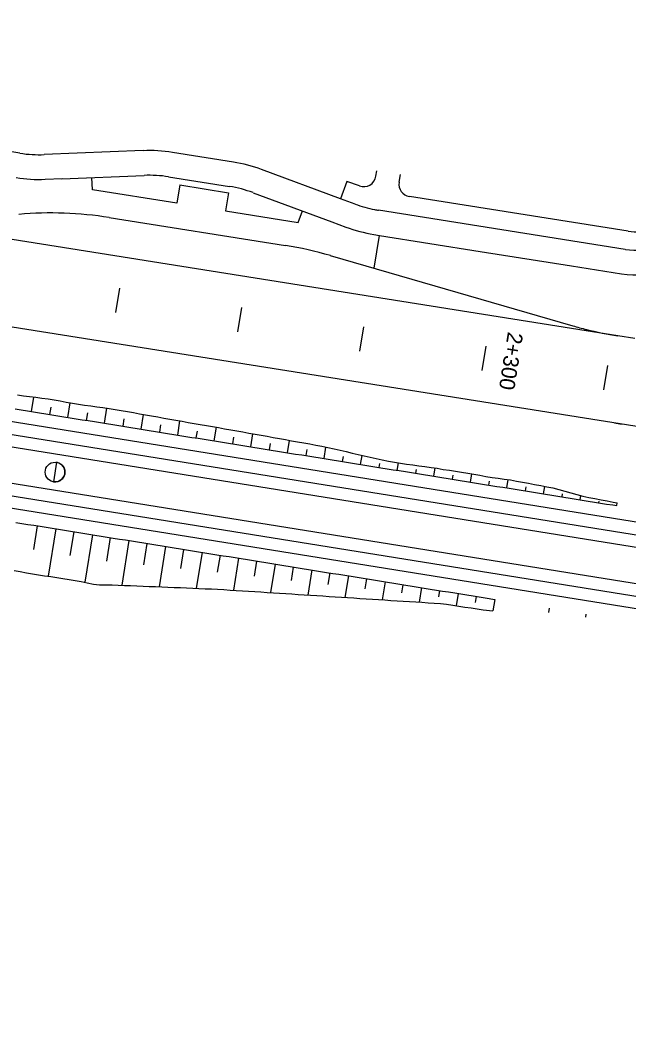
# Model space of a CAD drawing. Extents: x 6503541 to 6503743, y 5888004 to 5888145.
# Drawn here: x 6503647.511 to 6503648.693, y 5888072.06 to 5888073.999 of the extents above; entities that cross this region are included whole.
import ezdxf

# ---------------------------------------------------------------- set-up
doc = ezdxf.new("R2010")
doc.units = 0
doc.layers.add('12', color=7, linetype='Continuous')

msp = doc.modelspace()

# ---------------------------------------------------------------- linework, layer by layer
at = {"layer": '12'}
for p, q in [((6503647.5113, 5888073.74), (6503647.1227, 5888073.8017)), ((6503647.7509, 5888073.7449), (6503647.5585, 5888073.7372)), ((6503647.926, 5888073.7227), (6503647.8075, 5888073.7416)), ((6503648.1342, 5888073.6516), (6503647.9809, 5888073.7083)), ((6503648.2029, 5888073.6951), (6503648.2046, 5888073.7059)), ((6503648.2481, 5888073.6835), (6503648.2505, 5888073.6987)), ((6503647.5605, 5888073.6893), (6503647.5931, 5888073.6906)), ((6503647.5928, 5888073.6905), (6503647.7528, 5888073.6969)), ((6503647.6522, 5888073.6689), (6503647.6513, 5888073.6929)), ((6503647.8, 5888073.6941), (6503647.9185, 5888073.6753)), ((6503648.1467, 5888073.6853), (6503648.1342, 5888073.6516)), ((6503648.1709, 5888073.6763), (6503648.1467, 5888073.6853)), ((6503647.8161, 5888073.6427), (6503647.6522, 5888073.6689)), ((6503647.8218, 5888073.6783), (6503647.8161, 5888073.6427)), ((6503647.8218, 5888073.6783), (6503647.9166, 5888073.6632)), ((6503647.9166, 5888073.6632), (6503647.9109, 5888073.6277)), ((6503647.9643, 5888073.6633), (6503648.1175, 5888073.6066)), ((6503648.1626, 5888073.641), (6503648.1342, 5888073.6516)), ((6503648.693, 5888073.5885), (6503648.268, 5888073.656)), ((6503647.9109, 5888073.6277), (6503648.0518, 5888073.6053)), ((6503648.0518, 5888073.6053), (6503648.0601, 5888073.6278)), ((6503648.6873, 5888073.553), (6503648.2083, 5888073.629)), ((6503648.6116, 5888073.3949), (6503647.2141, 5888073.6169)), ((6503647.6849, 5888073.615), (6503648.0271, 5888073.5606)), ((6503648.1175, 5888073.6066), (6503648.1446, 5888073.5965)), ((6503648.1999, 5888073.5164), (6503648.2102, 5888073.5804)), ((6503648.4053, 5888073.5492), (6503648.583, 5888073.5209)), ((6503648.1144, 5888073.5411), (6503648.5859, 5888073.4046)), ((6503648.7348, 5888073.2052), (6503647.106, 5888073.4639)), ((6503648.6732, 5888073.3851), (6503648.6116, 5888073.3949)), ((6503648.7064, 5888073.3798), (6503648.6732, 5888073.3851)), ((6503646.9543, 5888073.3057), (6503648.9711, 5888072.9816)), ((6503646.9472, 5888073.2818), (6503653.6193, 5888072.2095)), ((6503646.9434, 5888073.2581), (6503653.6155, 5888072.1858)), ((6503647.5335, 5888073.2382), (6503647.538, 5888073.2663)), ((6503647.6046, 5888073.2267), (6503647.6091, 5888073.2552)), ((6503647.5713, 5888073.2469), (6503647.569, 5888073.2325)), ((6503647.6424, 5888073.2353), (6503647.6401, 5888073.221)), ((6503647.6757, 5888073.2153), (6503647.6804, 5888073.2448)), ((6503647.7467, 5888073.2039), (6503647.7513, 5888073.2326)), ((6503647.7135, 5888073.2242), (6503647.7112, 5888073.2096)), ((6503647.8178, 5888073.1925), (6503647.8222, 5888073.2198)), ((6503648.6666, 5888073.216), (6503648.6802, 5888073.2139)), ((6503647.7845, 5888073.2122), (6503647.7823, 5888073.1982)), ((6503647.8555, 5888073.2002), (6503647.8534, 5888073.1868)), ((6503647.8889, 5888073.181), (6503647.8932, 5888073.2076)), ((6503647.96, 5888073.1696), (6503647.9641, 5888073.195)), ((6503646.9323, 5888073.1894), (6503653.6044, 5888072.1171)), ((6503647.9266, 5888073.1884), (6503647.9245, 5888073.1753)), ((6503647.9975, 5888073.1762), (6503647.9955, 5888073.1639)), ((6503648.0311, 5888073.1582), (6503648.0349, 5888073.1821)), ((6503646.9285, 5888073.1657), (6503653.6006, 5888072.0934)), ((6503648.0685, 5888073.1642), (6503648.0666, 5888073.1525)), ((6503648.1022, 5888073.1468), (6503648.1058, 5888073.1692)), ((6503646.9247, 5888073.142), (6503648.9651, 5888072.8141)), ((6503648.1393, 5888073.1511), (6503648.1377, 5888073.1411)), ((6503648.1733, 5888073.1353), (6503648.1761, 5888073.153)), ((6503648.2101, 5888073.1374), (6503648.2088, 5888073.1296)), ((6503648.2444, 5888073.1239), (6503648.2467, 5888073.1383)), ((6503648.2811, 5888073.1258), (6503648.2799, 5888073.1182)), ((6503648.3154, 5888073.1125), (6503648.318, 5888073.1286)), ((6503648.3865, 5888073.1011), (6503648.3891, 5888073.1174)), ((6503648.3523, 5888073.1148), (6503648.351, 5888073.1068)), ((6503648.4233, 5888073.1031), (6503648.4221, 5888073.0954)), ((6503648.4576, 5888073.0896), (6503648.4602, 5888073.1058)), ((6503648.4944, 5888073.0917), (6503648.4932, 5888073.0839)), ((6503648.5287, 5888073.0782), (6503648.5311, 5888073.0928)), ((6503648.5652, 5888073.0785), (6503648.5642, 5888073.0725)), ((6503648.5998, 5888073.0668), (6503648.6011, 5888073.0748)), ((6503648.6359, 5888073.0643), (6503648.6353, 5888073.0611)), ((6503648.6709, 5888073.0554), (6503648.6717, 5888073.0606)), ((6503647.538, 5888072.9699), (6503647.5454, 5888073.016)), ((6503647.5809, 5888073.0103), (6503647.5661, 5888072.9182)), ((6503647.6091, 5888072.9586), (6503647.6165, 5888073.0046)), ((6503647.652, 5888072.9989), (6503647.6372, 5888072.9066)), ((6503647.6802, 5888072.9473), (6503647.6875, 5888072.9932)), ((6503647.7231, 5888072.9875), (6503647.7091, 5888072.9007)), ((6503647.752, 5888072.9405), (6503647.7586, 5888072.9818)), ((6503647.7942, 5888072.976), (6503647.7816, 5888072.8977)), ((6503647.8238, 5888072.9333), (6503647.8297, 5888072.9703)), ((6503647.8653, 5888072.9646), (6503647.854, 5888072.8947)), ((6503647.8955, 5888072.926), (6503647.9008, 5888072.9589)), ((6503647.9363, 5888072.9532), (6503647.9264, 5888072.891)), ((6503647.9672, 5888072.9181), (6503647.9719, 5888072.9475)), ((6503648.0074, 5888072.9418), (6503647.9985, 5888072.8864)), ((6503648.0388, 5888072.91), (6503648.043, 5888072.9361)), ((6503648.0785, 5888072.9303), (6503648.0707, 5888072.8817)), ((6503648.1104, 5888072.902), (6503648.1141, 5888072.9246)), ((6503648.1496, 5888072.9189), (6503648.1429, 5888072.8771)), ((6503648.1821, 5888072.894), (6503648.1852, 5888072.9132)), ((6503648.2207, 5888072.9075), (6503648.2151, 5888072.8724)), ((6503648.2537, 5888072.8859), (6503648.2562, 5888072.9018)), ((6503648.2918, 5888072.8961), (6503648.2872, 5888072.8678)), ((6503648.3253, 5888072.8779), (6503648.3273, 5888072.8904)), ((6503648.3629, 5888072.8846), (6503648.3591, 5888072.861)), ((6503648.3966, 5888072.8673), (6503648.3984, 5888072.8789)), ((6503648.434, 5888072.8732), (6503648.4304, 5888072.851)), ((6503648.5393, 5888072.8479), (6503648.5406, 5888072.8561)), ((6503648.6107, 5888072.8384), (6503648.6117, 5888072.8447))]:
    msp.add_line(p, q, dxfattribs=at)
for points in [[(6503648.1991, 5888073.5822), (6503648.2102, 5888073.5804)], [(6503648.2102, 5888073.5804), (6503648.4053, 5888073.5492)], [(6503648.583, 5888073.5209), (6503648.6805, 5888073.5056)], [(6503647.6977, 5888073.4307), (6503647.7053, 5888073.4781)], [(6503647.9348, 5888073.393), (6503647.9423, 5888073.4404)], [(6503648.1718, 5888073.3554), (6503648.1793, 5888073.4028)], [(6503648.4163, 5888073.3651), (6503648.4088, 5888073.3177)], [(6503648.6458, 5888073.2801), (6503648.6534, 5888073.3275)], [(6503647.5064, 5888073.2704), (6503647.5183, 5888073.2689), (6503647.5302, 5888073.2673), (6503647.5421, 5888073.2658), (6503647.554, 5888073.2642), (6503647.5659, 5888073.2626), (6503647.5777, 5888073.2606), (6503647.5896, 5888073.2586), (6503647.6014, 5888073.2566), (6503647.6132, 5888073.2545), (6503647.6251, 5888073.2525), (6503647.6369, 5888073.2507), (6503647.6488, 5888073.2491), (6503647.6607, 5888073.2475), (6503647.6726, 5888073.246), (6503647.6845, 5888073.2441), (6503647.6963, 5888073.2421), (6503647.7081, 5888073.2401), (6503647.72, 5888073.238), (6503647.7318, 5888073.236), (6503647.7436, 5888073.2339), (6503647.7554, 5888073.2318), (6503647.7672, 5888073.2297), (6503647.7791, 5888073.2276), (6503647.7909, 5888073.2254), (6503647.8027, 5888073.2233), (6503647.8145, 5888073.2211), (6503647.8263, 5888073.2191), (6503647.8381, 5888073.2171), (6503647.85, 5888073.2151), (6503647.8618, 5888073.213), (6503647.8736, 5888073.211), (6503647.8854, 5888073.2089), (6503647.8973, 5888073.2069), (6503647.9091, 5888073.2048), (6503647.9209, 5888073.2027), (6503647.9327, 5888073.2007), (6503647.9446, 5888073.1986), (6503647.9564, 5888073.1964), (6503647.9682, 5888073.1943), (6503647.98, 5888073.1921), (6503647.9918, 5888073.19), (6503648.0036, 5888073.1878), (6503648.0154, 5888073.1857), (6503648.0272, 5888073.1835), (6503648.039, 5888073.1814), (6503648.0508, 5888073.1793), (6503648.0627, 5888073.1773), (6503648.0745, 5888073.1752), (6503648.0863, 5888073.1731), (6503648.0981, 5888073.171), (6503648.1098, 5888073.1683), (6503648.1216, 5888073.1656), (6503648.1333, 5888073.1629), (6503648.145, 5888073.1602), (6503648.1567, 5888073.1575), (6503648.1684, 5888073.1548), (6503648.1802, 5888073.1521), (6503648.1919, 5888073.1494), (6503648.2036, 5888073.1468), (6503648.2154, 5888073.1444), (6503648.2272, 5888073.142), (6503648.2389, 5888073.1396), (6503648.2508, 5888073.1376), (6503648.2626, 5888073.136), (6503648.2745, 5888073.1343), (6503648.2865, 5888073.1328), (6503648.2984, 5888073.1313), (6503648.3103, 5888073.1297), (6503648.3221, 5888073.1279), (6503648.3339, 5888073.1258), (6503648.3458, 5888073.124), (6503648.3577, 5888073.1221), (6503648.3695, 5888073.1203), (6503648.3814, 5888073.1185), (6503648.3933, 5888073.1167), (6503648.405, 5888073.1144), (6503648.4168, 5888073.112), (6503648.4287, 5888073.1103), (6503648.4406, 5888073.1086), (6503648.4524, 5888073.107), (6503648.4643, 5888073.1052), (6503648.4761, 5888073.1031), (6503648.4879, 5888073.1009), (6503648.4997, 5888073.0987), (6503648.5115, 5888073.0965), (6503648.5233, 5888073.0942), (6503648.5351, 5888073.0921), (6503648.5469, 5888073.0898), (6503648.5586, 5888073.0866), (6503648.5702, 5888073.0833), (6503648.5818, 5888073.0801), (6503648.5935, 5888073.0768), (6503648.6051, 5888073.0738), (6503648.6169, 5888073.0714), (6503648.6287, 5888073.0691), (6503648.6405, 5888073.0668), (6503648.6522, 5888073.0644), (6503648.664, 5888073.0621), (6503648.6717, 5888073.0606)], [(6503647.502, 5888073.2432), (6503647.5139, 5888073.2413), (6503647.5257, 5888073.2394), (6503647.5376, 5888073.2375), (6503647.5494, 5888073.2356), (6503647.5613, 5888073.2337), (6503647.5731, 5888073.2318), (6503647.585, 5888073.2299), (6503647.5968, 5888073.228), (6503647.6087, 5888073.2261), (6503647.6205, 5888073.2242), (6503647.6324, 5888073.2223), (6503647.6442, 5888073.2204), (6503647.6561, 5888073.2185), (6503647.6679, 5888073.2166), (6503647.6797, 5888073.2147), (6503647.6916, 5888073.2128), (6503647.7034, 5888073.2109), (6503647.7153, 5888073.2089), (6503647.7271, 5888073.207), (6503647.739, 5888073.2051), (6503647.7508, 5888073.2032), (6503647.7627, 5888073.2013), (6503647.7745, 5888073.1994), (6503647.7864, 5888073.1975), (6503647.7982, 5888073.1956), (6503647.8101, 5888073.1937), (6503647.8219, 5888073.1918), (6503647.8338, 5888073.1899), (6503647.8456, 5888073.188), (6503647.8575, 5888073.1861), (6503647.8693, 5888073.1842), (6503647.8812, 5888073.1823), (6503647.893, 5888073.1804), (6503647.9049, 5888073.1785), (6503647.9167, 5888073.1766), (6503647.9286, 5888073.1747), (6503647.9404, 5888073.1728), (6503647.9523, 5888073.1709), (6503647.9641, 5888073.169), (6503647.9759, 5888073.1671), (6503647.9878, 5888073.1652), (6503647.9996, 5888073.1632), (6503648.0115, 5888073.1613), (6503648.0233, 5888073.1594), (6503648.0352, 5888073.1575), (6503648.047, 5888073.1556), (6503648.0589, 5888073.1537), (6503648.0707, 5888073.1518), (6503648.0826, 5888073.1499), (6503648.0944, 5888073.148), (6503648.1063, 5888073.1461), (6503648.1181, 5888073.1442), (6503648.13, 5888073.1423), (6503648.1418, 5888073.1404), (6503648.1537, 5888073.1385), (6503648.1655, 5888073.1366), (6503648.1774, 5888073.1347), (6503648.1892, 5888073.1328), (6503648.2011, 5888073.1309), (6503648.2129, 5888073.129), (6503648.2248, 5888073.1271), (6503648.2366, 5888073.1252), (6503648.2485, 5888073.1233), (6503648.2603, 5888073.1214), (6503648.2721, 5888073.1195), (6503648.284, 5888073.1175), (6503648.2958, 5888073.1156), (6503648.3077, 5888073.1137), (6503648.3195, 5888073.1118), (6503648.3314, 5888073.1099), (6503648.3432, 5888073.108), (6503648.3551, 5888073.1061), (6503648.3669, 5888073.1042), (6503648.3788, 5888073.1023), (6503648.3906, 5888073.1004), (6503648.4025, 5888073.0985), (6503648.4143, 5888073.0966), (6503648.4262, 5888073.0947), (6503648.438, 5888073.0928), (6503648.4499, 5888073.0909), (6503648.4617, 5888073.089), (6503648.4736, 5888073.0871), (6503648.4854, 5888073.0852), (6503648.4973, 5888073.0833), (6503648.5091, 5888073.0814), (6503648.521, 5888073.0795), (6503648.5328, 5888073.0776), (6503648.5446, 5888073.0757), (6503648.5565, 5888073.0738), (6503648.5683, 5888073.0718), (6503648.5802, 5888073.0699), (6503648.592, 5888073.068), (6503648.6039, 5888073.0661), (6503648.6157, 5888073.0642), (6503648.6276, 5888073.0623), (6503648.6394, 5888073.0604), (6503648.6513, 5888073.0585), (6503648.6631, 5888073.0566), (6503648.6709, 5888073.0554)], [(6503647.5826, 5888073.1396), (6503647.5765, 5888073.1017)], [(6503647.5031, 5888073.0228), (6503647.5149, 5888073.0209), (6503647.5268, 5888073.019), (6503647.5386, 5888073.0171), (6503647.5505, 5888073.0152), (6503647.5623, 5888073.0133), (6503647.5742, 5888073.0114), (6503647.586, 5888073.0095), (6503647.5979, 5888073.0076), (6503647.6097, 5888073.0057), (6503647.6216, 5888073.0038), (6503647.6334, 5888073.0019), (6503647.6452, 5888073), (6503647.6571, 5888072.9981), (6503647.6689, 5888072.9962), (6503647.6808, 5888072.9943), (6503647.6926, 5888072.9924), (6503647.7045, 5888072.9905), (6503647.7163, 5888072.9886), (6503647.7282, 5888072.9867), (6503647.74, 5888072.9847), (6503647.7519, 5888072.9828), (6503647.7637, 5888072.9809), (6503647.7756, 5888072.979), (6503647.7874, 5888072.9771), (6503647.7993, 5888072.9752), (6503647.8111, 5888072.9733), (6503647.823, 5888072.9714), (6503647.8348, 5888072.9695), (6503647.8467, 5888072.9676), (6503647.8585, 5888072.9657), (6503647.8704, 5888072.9638), (6503647.8822, 5888072.9619), (6503647.8941, 5888072.96), (6503647.9059, 5888072.9581), (6503647.9177, 5888072.9562), (6503647.9296, 5888072.9543), (6503647.9414, 5888072.9524), (6503647.9533, 5888072.9505), (6503647.9651, 5888072.9486), (6503647.977, 5888072.9467), (6503647.9888, 5888072.9448), (6503648.0007, 5888072.9429), (6503648.0125, 5888072.941), (6503648.0244, 5888072.939), (6503648.0362, 5888072.9371), (6503648.0481, 5888072.9352), (6503648.0599, 5888072.9333), (6503648.0718, 5888072.9314), (6503648.0836, 5888072.9295), (6503648.0955, 5888072.9276), (6503648.1073, 5888072.9257), (6503648.1192, 5888072.9238), (6503648.131, 5888072.9219), (6503648.1429, 5888072.92), (6503648.1547, 5888072.9181), (6503648.1666, 5888072.9162), (6503648.1784, 5888072.9143), (6503648.1903, 5888072.9124), (6503648.2021, 5888072.9105), (6503648.2139, 5888072.9086), (6503648.2258, 5888072.9067), (6503648.2376, 5888072.9048), (6503648.2495, 5888072.9029), (6503648.2613, 5888072.901), (6503648.2732, 5888072.8991), (6503648.285, 5888072.8972), (6503648.2969, 5888072.8953), (6503648.3087, 5888072.8933), (6503648.3206, 5888072.8914), (6503648.3324, 5888072.8895), (6503648.3443, 5888072.8876), (6503648.3561, 5888072.8857), (6503648.368, 5888072.8838), (6503648.3798, 5888072.8819), (6503648.3917, 5888072.88), (6503648.4035, 5888072.8781), (6503648.4154, 5888072.8762), (6503648.434, 5888072.8732)], [(6503647.5002, 5888072.9295), (6503647.512, 5888072.9272), (6503647.5238, 5888072.925), (6503647.5356, 5888072.923), (6503647.5475, 5888072.9211), (6503647.5593, 5888072.9192), (6503647.5712, 5888072.9174), (6503647.5831, 5888072.9155), (6503647.5949, 5888072.9136), (6503647.6068, 5888072.9117), (6503647.6186, 5888072.9098), (6503647.6305, 5888072.908), (6503647.6422, 5888072.9056), (6503647.654, 5888072.903), (6503647.6659, 5888072.9014), (6503647.678, 5888072.9015), (6503647.6902, 5888072.9015), (6503647.7023, 5888072.901), (6503647.7143, 5888072.9005), (6503647.7264, 5888072.9), (6503647.7385, 5888072.8995), (6503647.7506, 5888072.899), (6503647.7626, 5888072.8985), (6503647.7747, 5888072.898), (6503647.7868, 5888072.8975), (6503647.7989, 5888072.897), (6503647.8109, 5888072.8965), (6503647.823, 5888072.896), (6503647.8351, 5888072.8955), (6503647.8471, 5888072.895), (6503647.8592, 5888072.8945), (6503647.8713, 5888072.894), (6503647.8834, 5888072.8935), (6503647.8954, 5888072.893), (6503647.9075, 5888072.8922), (6503647.9195, 5888072.8914), (6503647.9315, 5888072.8907), (6503647.9436, 5888072.8899), (6503647.9556, 5888072.8891), (6503647.9676, 5888072.8884), (6503647.9796, 5888072.8876), (6503647.9917, 5888072.8868), (6503648.0037, 5888072.886), (6503648.0157, 5888072.8853), (6503648.0278, 5888072.8845), (6503648.0398, 5888072.8837), (6503648.0518, 5888072.8829), (6503648.0639, 5888072.8822), (6503648.0759, 5888072.8814), (6503648.0879, 5888072.8806), (6503648.0999, 5888072.8798), (6503648.112, 5888072.8791), (6503648.124, 5888072.8783), (6503648.136, 5888072.8775), (6503648.1481, 5888072.8767), (6503648.1601, 5888072.876), (6503648.1721, 5888072.8752), (6503648.1842, 5888072.8744), (6503648.1962, 5888072.8737), (6503648.2082, 5888072.8729), (6503648.2202, 5888072.8721), (6503648.2323, 5888072.8713), (6503648.2443, 5888072.8706), (6503648.2563, 5888072.8698), (6503648.2684, 5888072.869), (6503648.2804, 5888072.8682), (6503648.2924, 5888072.8675), (6503648.3044, 5888072.8667), (6503648.3165, 5888072.8659), (6503648.3285, 5888072.8651), (6503648.3405, 5888072.8641), (6503648.3523, 5888072.8622), (6503648.3642, 5888072.8601), (6503648.376, 5888072.858), (6503648.3879, 5888072.8567), (6503648.3998, 5888072.8549), (6503648.4116, 5888072.8531), (6503648.4304, 5888072.851)]]:
    msp.add_lwpolyline(points, dxfattribs=at)
msp.add_circle((6503647.5796, 5888073.1206), 0.0192, dxfattribs=at)
for centre, radius, start, end in [((6503647.549, 5888073.977), 0.24, 260.9745, 272.2844), ((6503647.7623, 5888073.4571), 0.288, 80.9745, 92.2844), ((6503647.8809, 5888073.4383), 0.288, 69.6645, 80.9745), ((6503647.549, 5888073.977), 0.288, 260.9745, 272.2844), ((6503647.7623, 5888073.4571), 0.24, 80.9745, 92.2844), ((6503648.1792, 5888073.6989), 0.024, 249.6645, 350.9745), ((6503648.2718, 5888073.6797), 0.024, 170.9745, 260.9745), ((6503647.8809, 5888073.4383), 0.24, 69.6645, 80.9745), ((6503648.246, 5888073.8661), 0.24, 249.6645, 259.0855), ((6503647.5719, 5888072.9039), 0.72, 80.9745, 95.0107), ((6503648.246, 5888073.8661), 0.24, 259.0855, 260.9745), ((6503648.2447, 5888073.8666), 0.288, 249.6645, 260.8976), ((6503648.708, 5888073.6833), 0.096, 260.9745, 289.2659), ((6503647.9142, 5888072.8495), 0.72, 73.8495, 80.9745), ((6503648.7085, 5888073.6835), 0.132, 260.9745, 289.2659), ((6503648.7084, 5888073.6834), 0.18, 261.0772, 289.2659), ((6503648.7862, 5888074.0962), 0.72, 253.8495, 255.9981), ((6503648.7862, 5888074.0962), 0.72, 255.9981, 260.9745), ((6503647.5796, 5888073.1206), 0.0192, 316.4225, 80.8698), ((6503647.5796, 5888073.1206), 0.0192, 260.8698, 316.4225)]:
    msp.add_arc(centre, radius, start, end, dxfattribs=at)

# ---------------------------------------------------------------- texts
for s, height, rotation, p in [('11', 4.22297, 0.7393, (6503645.383, 5888071.3125)), ('2+300', 0.03, 260.9745, (6503648.4596, 5888073.3939))]:
    msp.add_text(s, height=height, rotation=rotation, dxfattribs=at).set_placement(p)

doc.saveas('drawing.dxf')
